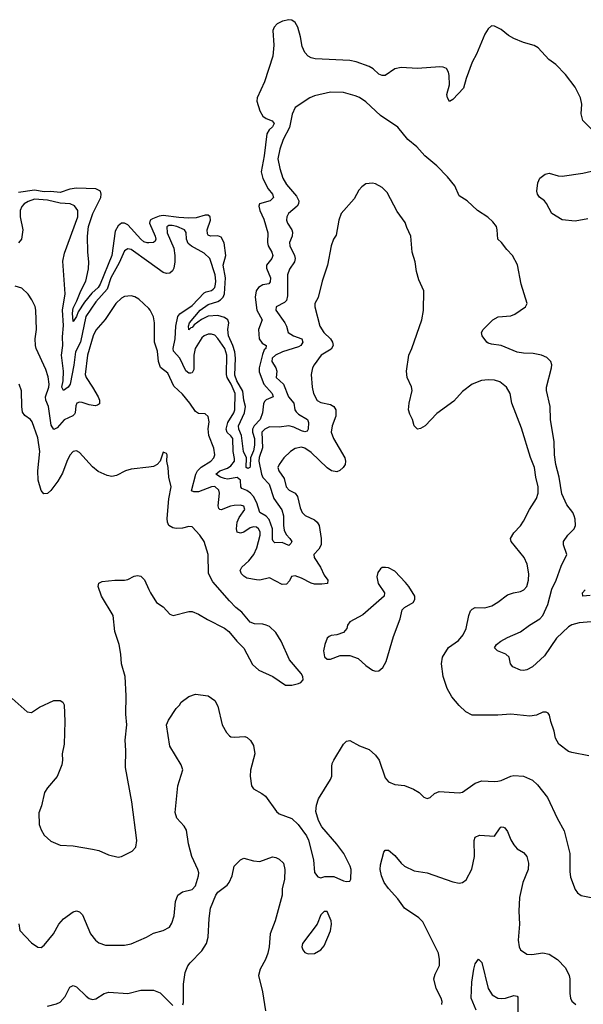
# Model space of a CAD drawing. Header units: inches. Extents: x 2134017 to 2292458, y 756222 to 916513.
# Tile 371 of 387: x 2269197 to 2272701, y 871792 to 877916. Entities that reach past the tile are written whole.
import ezdxf

# ---------------------------------------------------------------- set-up
doc = ezdxf.new("R2010")
doc.units = ezdxf.units.IN
doc.header["$MEASUREMENT"] = 0
doc.layers.add('C2867', color=7, linetype='Continuous')
doc.layers.add('C2877', color=7, linetype='Continuous')

msp = doc.modelspace()

# ---------------------------------------------------------------- linework, layer by layer
at = {"layer": 'C2867', "color": 5}
for points, elevation in [([(2270000, 876528.3), (2269990, 876528), (2269970, 876534.7), (2269950, 876550.4), (2269870, 876639.4), (2269850, 876650.8), (2269829.4, 876650), (2269810, 876634.5), (2269790, 876600.3), (2269769.8, 876450), (2269697.6, 876270), (2269685.4, 876250), (2269645.9, 876214.1), (2269600.5, 876159.5), (2269560.5, 876099.5), (2269550, 876069.6), (2269530, 876038.4), (2269526.2, 876090), (2269530, 876121.7), (2269553.3, 876166.7), (2269577.1, 876230), (2269608.9, 876290), (2269625.6, 876365.6), (2269627.5, 876410), (2269620.4, 876470), (2269619.3, 876570), (2269625.3, 876630), (2269652.6, 876710), (2269701.4, 876810), (2269704.5, 876830), (2269699.2, 876850), (2269670, 876863.3), (2269550, 876867.2), (2269510, 876862.9), (2269450, 876840.6), (2269390, 876847), (2269350, 876846.2), (2269290, 876855.1), (2269190, 876840.6)], 220), ([(2270000, 876408.2), (2269890, 876486), (2269870, 876490.8), (2269850, 876479.2), (2269815.6, 876404.4), (2269764.2, 876310), (2269740.3, 876239.7), (2269670, 876160.4), (2269608, 876070), (2269575, 875910), (2269544.2, 875850), (2269533.6, 875766.4), (2269510.8, 875649.2), (2269498, 875630), (2269469.1, 875609.1), (2269459.9, 875630), (2269467.6, 875670), (2269469.6, 875730), (2269458.3, 875830), (2269465.4, 875890), (2269462.6, 875942.6), (2269470, 876014), (2269463.1, 876110), (2269481, 876210), (2269465.9, 876414.1), (2269475.2, 876464.8), (2269558, 876690), (2269559.8, 876730), (2269539.1, 876759.1), (2269510.8, 876770.8), (2269450, 876774.2), (2269370, 876793), (2269290, 876798.8), (2269250, 876785.8), (2269225.2, 876770), (2269210, 876754.2), (2269200.1, 876730), (2269200.4, 876690), (2269216.6, 876610), (2269209.3, 876550.7), (2269190, 876527.4)], 240), ([(2270000, 876119), (2269937.8, 876177.8), (2269912.3, 876192.3), (2269890, 876198.7), (2269850, 876194.7), (2269830, 876183), (2269796, 876150), (2269728, 876052), (2269670, 875985.4), (2269653.7, 875950), (2269618.1, 875830), (2269603.7, 875710), (2269610.2, 875690), (2269650.8, 875630.8), (2269685.2, 875570), (2269692.9, 875550), (2269692.8, 875527.2), (2269682, 875518), (2269665.9, 875514.1), (2269630, 875519.4), (2269585.4, 875534.6), (2269570, 875536.1), (2269553.4, 875530), (2269546.8, 875513.2), (2269542.8, 875470), (2269537.6, 875462.4), (2269527.4, 875452.6), (2269473, 875427), (2269430, 875376.4), (2269410, 875366.9), (2269394.1, 875394.1), (2269376.6, 875510), (2269359.2, 875550), (2269357.2, 875570), (2269379, 875630), (2269381.4, 875650), (2269375.4, 875695.4), (2269360.4, 875740.4), (2269300.3, 875870), (2269294.8, 875890), (2269294, 875930), (2269301.8, 875990), (2269297.7, 876110), (2269292.7, 876132.7), (2269273.6, 876173.6), (2269249.8, 876209.8), (2269210, 876246), (2269170, 876258.4)], 260), ([(2270000, 875133.7), (2269890, 875120.7), (2269856, 875110), (2269799.5, 875080.5), (2269770, 875075.6), (2269741.1, 875081.1), (2269685.3, 875105.3), (2269650, 875134.5), (2269570, 875222.9), (2269550, 875234), (2269530, 875229.5), (2269510, 875207), (2269490, 875167), (2269464.5, 875095.5), (2269434.1, 875045.9), (2269390, 874988.5), (2269370, 874969.7), (2269346.8, 874966.8), (2269330, 874986.6), (2269312.3, 875052.3), (2269310.5, 875110), (2269322.6, 875230), (2269310, 875314.5), (2269275.7, 875415.7), (2269264.2, 875430), (2269230, 875454.7), (2269215.7, 875475.7), (2269210.8, 875510), (2269208.5, 875608.5), (2269194, 875650)], 280), ([(2269150, 873693.1), (2269244.9, 873610), (2269270, 873607.2), (2269320.9, 873639.1), (2269410, 873681.5), (2269450, 873682), (2269466, 873670), (2269473.9, 873653.9), (2269478.9, 873550), (2269474.9, 873410), (2269462.3, 873350), (2269463.6, 873310), (2269458.5, 873281.5), (2269430, 873209.2), (2269370, 873138), (2269351.5, 873108.5), (2269333.9, 873026.1), (2269317, 872983), (2269319.5, 872910), (2269330, 872876), (2269350, 872844), (2269390, 872807.3), (2269450, 872780.7), (2269530, 872777.1), (2269650, 872757.1), (2269690, 872747.7), (2269750, 872720.7), (2269810, 872706.8), (2269830, 872711), (2269896, 872744), (2269919, 872770), (2269926, 872810), (2269894, 873050), (2269855.5, 873264.5), (2269858, 873370), (2269854, 873434), (2269862.9, 873530), (2269856.6, 873596.6), (2269859.7, 873710), (2269852.6, 873830), (2269829.7, 873910), (2269826, 873970), (2269815.3, 874030), (2269789.8, 874110), (2269778.3, 874210), (2269706.3, 874330), (2269685.1, 874390), (2269690, 874410.7), (2269710, 874420.7), (2269789.6, 874430.4), (2269850, 874430.4), (2269870, 874434.9), (2269910, 874455.3), (2269930, 874458), (2269950, 874454.6), (2269972.5, 874432.5), (2270000, 874372.6)], 280), ([(2269192.4, 872292.4), (2269199.1, 872250), (2269270, 872174.8), (2269310, 872146.8), (2269330, 872144.7), (2269350, 872158.8), (2269407.3, 872230), (2269440.5, 872290), (2269470, 872323.8), (2269530, 872366), (2269550, 872373), (2269570, 872367.7), (2269588.7, 872348.7), (2269638, 872230), (2269668.7, 872190), (2269690, 872174), (2269730, 872159.5), (2269750, 872158.4), (2269850, 872158.4), (2269890, 872168.5), (2269985.2, 872210), (2270000, 872218.2)], 260), ([(2269370, 871779.4), (2269426.5, 871793.5), (2269450, 871804.9), (2269479.8, 871840.2), (2269510, 871897.3), (2269530, 871908), (2269550, 871899.3), (2269610, 871842.4), (2269630, 871828.4), (2269650, 871822.4), (2269670, 871826.4), (2269721.8, 871858.2), (2269752.4, 871867.6), (2269870, 871858.9), (2269950, 871880.3), (2270000, 871879.8)], 240)]:
    msp.add_lwpolyline(points, dxfattribs=dict(at, elevation=elevation))
at = {"layer": 'C2877', "color": 5}
for points, elevation in [([(2272756, 877230), (2272698.2, 877290), (2272688.7, 877330), (2272691.8, 877390), (2272684.5, 877430), (2272650, 877496.3), (2272590, 877575.4), (2272530, 877636.9), (2272487.9, 877668), (2272421.1, 877741.1), (2272395.3, 877755.3), (2272330, 877774), (2272270, 877798.2), (2272237.3, 877817.3), (2272190, 877854.5), (2272150, 877875.4), (2272130, 877876.9), (2272110, 877859.8), (2272090, 877825.6), (2272037.9, 877702.1), (2272010, 877651.1), (2271973.5, 877550), (2271957.2, 877490), (2271890, 877420.3), (2271870, 877407.3), (2271856.2, 877430), (2271853.9, 877450), (2271869, 877510), (2271868.2, 877568.2), (2271864.2, 877590), (2271850, 877612.9), (2271830, 877621), (2271810, 877622.1), (2271670, 877613.5), (2271570, 877619.3), (2271530, 877609.9), (2271470, 877568.8), (2271450, 877568.1), (2271430, 877577.5), (2271395.8, 877610), (2271370, 877625.7), (2271290, 877653.2), (2271250, 877661.8), (2271033.6, 877673.6), (2271010, 877678.7), (2270990, 877689.8), (2270970, 877711.6), (2270952.8, 877750), (2270943.5, 877810), (2270927, 877870), (2270910, 877898), (2270890, 877912.7), (2270870, 877916.1), (2270832.3, 877907.7), (2270798.7, 877890), (2270779.7, 877870), (2270770.2, 877849.8), (2270778.2, 877758.2), (2270772.2, 877690), (2270719.7, 877530), (2270673.7, 877430), (2270672.6, 877410), (2270691.2, 877350), (2270710, 877315.9), (2270730, 877300.6), (2270767, 877287), (2270779.8, 877270), (2270769.6, 877250), (2270749.3, 877230.7), (2270734, 877206), (2270718.1, 877070), (2270699.2, 876970), (2270708.5, 876928.5), (2270743, 876863), (2270770.1, 876830), (2270776.3, 876810), (2270754.6, 876790), (2270689.1, 876770.9), (2270684.7, 876755.3), (2270690.6, 876730), (2270715.1, 876675.1), (2270740.3, 876590), (2270737.5, 876530), (2270741.9, 876510), (2270765.8, 876470), (2270772.2, 876450), (2270764, 876430), (2270731.6, 876390), (2270731.9, 876370), (2270755.7, 876310), (2270754.9, 876285.1), (2270746.5, 876273.5), (2270710, 876266.1), (2270681.8, 876250), (2270667.2, 876230), (2270661.4, 876190), (2270671.8, 876110), (2270705.8, 876050), (2270681.8, 875990), (2270686.2, 875930), (2270704.1, 875904.1), (2270730.2, 875890), (2270727, 875870), (2270718.3, 875861.7), (2270706.1, 875833.9), (2270686.6, 875750), (2270685.8, 875725.7), (2270715.6, 875650), (2270766.3, 875590), (2270772.6, 875570), (2270730, 875552.5), (2270719.8, 875540.2), (2270713, 875527), (2270707, 875470), (2270691.9, 875430), (2270655.1, 875390), (2270644.8, 875370), (2270644.4, 875350), (2270657, 875310), (2270657.6, 875270), (2270650, 875234), (2270633.2, 875190), (2270630, 875138), (2270627.3, 875130), (2270616.1, 875123.9), (2270606.3, 875130), (2270607.3, 875190), (2270588.7, 875230), (2270577, 875330), (2270560.4, 875370), (2270557.9, 875390), (2270594.8, 875470), (2270601.2, 875510), (2270590.8, 875550), (2270584.5, 875604.5), (2270546.6, 875670), (2270535.2, 875704.8), (2270538.7, 875810), (2270535.6, 875850), (2270523.4, 875890), (2270495.3, 875950), (2270492, 875990), (2270497.6, 876030), (2270491.1, 876050), (2270470, 876064.2), (2270430, 876076.4), (2270368.5, 876071.5), (2270327.9, 876052.1), (2270282.9, 876017.1), (2270270, 876001.1), (2270260.9, 875999.1), (2270250, 875986), (2270248.3, 875990), (2270247.1, 876010), (2270253.8, 876030), (2270320.1, 876110), (2270370, 876145.5), (2270430, 876164), (2270446.6, 876173.4), (2270461.9, 876190), (2270469.7, 876210.3), (2270476.1, 876310), (2270463, 876390), (2270478, 876450), (2270469, 876529), (2270450, 876564.3), (2270430, 876572.4), (2270382.9, 876570), (2270370, 876575.3), (2270364.2, 876584.2), (2270362.4, 876610), (2270383.8, 876670), (2270381.8, 876690), (2270370, 876699.4), (2270350, 876699.4), (2270295.6, 876684.4), (2270250, 876682), (2270185.8, 876685.8), (2270090, 876699.1), (2270065.2, 876694.8), (2270022.9, 876677.1), (2270009.5, 876670), (2270003.6, 876650), (2270040.3, 876570), (2270043.9, 876550), (2270040.7, 876539.3), (2270030, 876529.2), (2270000, 876528.3)], 220), ([(2272750, 874169.8), (2272674.9, 874165.1), (2272630, 874151.6), (2272610, 874138.9), (2272535.5, 874070), (2272460.5, 873959.5), (2272385.3, 873890), (2272350, 873872.8), (2272330, 873868.7), (2272310, 873869.8), (2272263.7, 873890), (2272249.4, 873910), (2272240.9, 873950), (2272219.3, 873970), (2272169, 873990), (2272150, 874009), (2272162.4, 874030), (2272188, 874050), (2272230, 874073.5), (2272311.8, 874108.2), (2272366.9, 874150), (2272430.8, 874189.2), (2272450.8, 874209.2), (2272481.8, 874278.2), (2272506, 874374), (2272533.6, 874430), (2272563.3, 874516.7), (2272599.7, 874590), (2272577.4, 874650), (2272578.9, 874670), (2272604.7, 874710), (2272645.1, 874750), (2272653.6, 874770), (2272651.2, 874808.8), (2272645, 874830), (2272635.9, 874850), (2272598.6, 874898.6), (2272567.7, 874967.7), (2272551.3, 875070), (2272531.1, 875148.9), (2272522.5, 875210), (2272519.9, 875290), (2272497.3, 875430), (2272494.5, 875510), (2272472.4, 875610), (2272473.3, 875630), (2272504.7, 875750), (2272505.4, 875770), (2272498.9, 875790), (2272475.5, 875815.5), (2272441.2, 875830), (2272390, 875840.7), (2272330, 875842), (2272290, 875848.1), (2272190, 875888.7), (2272130, 875896.9), (2272110, 875904.2), (2272100.9, 875910), (2272072.7, 875950), (2272069.5, 875970), (2272078, 875990), (2272139, 876050), (2272172.1, 876067.9), (2272250, 876074.4), (2272276.6, 876083.4), (2272342.7, 876130), (2272352.3, 876150), (2272314.5, 876270), (2272291.7, 876391.7), (2272261.2, 876450), (2272225.8, 876485.8), (2272193.2, 876530), (2272169.4, 876550), (2272166.6, 876610), (2272160.9, 876630), (2272139.3, 876659.3), (2272107.7, 876687.7), (2272042.7, 876730), (2271979.3, 876790), (2271930, 876819.5), (2271902.7, 876882.7), (2271858, 876938), (2271790, 877006.3), (2271716.2, 877070), (2271665.7, 877125.7), (2271609.6, 877170), (2271548.3, 877248.3), (2271440, 877320), (2271350, 877404.7), (2271310, 877431.3), (2271283.5, 877443.5), (2271210, 877463.5), (2271130, 877465.7), (2271030, 877443.5), (2271002, 877430), (2270910, 877369), (2270891.9, 877328.1), (2270875.1, 877244.9), (2270836, 877170), (2270815.3, 877110), (2270803.1, 877050), (2270814.9, 876990), (2270833.4, 876930), (2270856.9, 876890), (2270919.2, 876819.2), (2270933.1, 876790), (2270931.8, 876770), (2270923.5, 876756.5), (2270867.8, 876710), (2270857.3, 876690), (2270855.5, 876670), (2270861.6, 876650), (2270889.4, 876610), (2270893.5, 876593.5), (2270890.9, 876570), (2270874.2, 876530), (2270877.6, 876510), (2270906.3, 876450), (2270910.8, 876430), (2270905.5, 876410), (2270875.1, 876364.9), (2270863, 876330), (2270862.4, 876197.6), (2270856.6, 876170), (2270843.7, 876156.3), (2270792, 876130), (2270790.2, 876110), (2270846.3, 876030), (2270856.3, 876010), (2270865.7, 875970), (2270899.6, 875950), (2270950.5, 875930.5), (2270958.4, 875910), (2270944.8, 875890), (2270930, 875880.9), (2270831.5, 875850), (2270788.5, 875830), (2270767.1, 875810), (2270765.5, 875790), (2270790.8, 875750), (2270795.8, 875730), (2270792, 875690), (2270838.2, 875650), (2270869.3, 875570), (2270901.2, 875530), (2270908.7, 875490), (2270916.1, 875476.1), (2270930, 875461.8), (2270987.2, 875430), (2270993.1, 875410), (2270990, 875369.2), (2270983.8, 875356.2), (2270970, 875352.5), (2270950, 875357.8), (2270902.1, 875382.1), (2270870, 875390.3), (2270810, 875380.9), (2270750, 875383.4), (2270721.6, 875370), (2270702.8, 875350), (2270707.7, 875252.3), (2270686.2, 875193.8), (2270684.2, 875170), (2270700.8, 875090), (2270710, 875068.4), (2270747.6, 875027.6), (2270777.1, 874937.1), (2270826.8, 874866.8), (2270838.4, 874830), (2270836.7, 874770), (2270840.7, 874740.7), (2270853.3, 874713.3), (2270876.8, 874690), (2270888.4, 874670), (2270882.6, 874657.4), (2270870, 874646), (2270830, 874663.4), (2270782.8, 874662.8), (2270772.6, 874672.6), (2270770, 874682.7), (2270769.3, 874750), (2270747.9, 874807.9), (2270730, 874827.4), (2270689.9, 874850), (2270671.7, 874911.7), (2270650, 874949.9), (2270631.8, 874971.8), (2270610, 874986.6), (2270579.2, 874999.2), (2270572.1, 875010), (2270570, 875051.6), (2270550, 875067.9), (2270490, 875058), (2270470, 875061.9), (2270446.3, 875070), (2270416.1, 875090), (2270442.6, 875110), (2270490, 875127.1), (2270510, 875141.4), (2270532.2, 875170), (2270533.6, 875186.4), (2270525, 875230), (2270523.4, 875310), (2270510, 875328.5), (2270487.4, 875347.4), (2270481.3, 875370), (2270491.6, 875410), (2270528.8, 875470), (2270534.9, 875490), (2270537.7, 875590), (2270511.7, 875650), (2270486.7, 875690), (2270482.6, 875710), (2270485.2, 875830), (2270472, 875870), (2270430, 875932.6), (2270410, 875954), (2270390, 875960.4), (2270370, 875959.3), (2270344.6, 875950), (2270330, 875937.3), (2270288, 875870), (2270279.2, 875830), (2270279.5, 875740.5), (2270270, 875718.5), (2270262, 875718), (2270250, 875718.3), (2270230, 875730.9), (2270192.5, 875810), (2270154.3, 875854.3), (2270150.8, 875870), (2270165, 875930), (2270167.5, 876010), (2270179.6, 876070), (2270193.6, 876086.4), (2270270, 876138.7), (2270343.7, 876216.3), (2270356.2, 876223.8), (2270390, 876231.7), (2270400.7, 876239.3), (2270410.6, 876249.4), (2270415.7, 876270), (2270417.5, 876290), (2270411.7, 876330), (2270379.8, 876430), (2270343.7, 876463.7), (2270266.6, 876506.6), (2270244.2, 876524.2), (2270234.2, 876550), (2270231.6, 876591.6), (2270222.4, 876610), (2270175.1, 876630), (2270145, 876635), (2270124.3, 876635.7), (2270112.7, 876627.3), (2270114.2, 876590), (2270155.3, 876495.3), (2270161.3, 876450), (2270161.7, 876410), (2270155.1, 876370), (2270146.7, 876353.3), (2270130, 876338.9), (2270110, 876336.8), (2270090, 876344.6), (2270000, 876408.2)], 240), ([(2272730, 876677), (2272650, 876662.2), (2272570, 876671), (2272506.6, 876710), (2272473.5, 876773.5), (2272459.5, 876790), (2272430, 876811.3), (2272417.6, 876830), (2272412.2, 876850), (2272419.3, 876900.7), (2272431.6, 876930), (2272464.2, 876955.8), (2272490, 876961.3), (2272544.3, 876944.3), (2272570, 876942.2), (2272699.4, 876960.6), (2272825.2, 876990)], 220), ([(2272736.3, 873336.3), (2272630, 873357.4), (2272610, 873365.1), (2272549.4, 873410), (2272527.7, 873447.7), (2272520.7, 873490), (2272499.5, 873550), (2272492.3, 873590), (2272482, 873602), (2272470, 873609), (2272450, 873609), (2272410.6, 873589.4), (2272370, 873584.5), (2272250, 873596.8), (2272169.7, 873589.7), (2272010, 873589.7), (2271970.7, 873610.7), (2271929.8, 873649.8), (2271884.6, 873704.6), (2271855.7, 873755.7), (2271829.9, 873830), (2271819.8, 873910), (2271825.7, 873950), (2271863.5, 874010), (2271925, 874055), (2271955.3, 874090), (2271974, 874130), (2271990, 874210.8), (2272001, 874239), (2272010, 874250.3), (2272030, 874259.6), (2272090, 874258), (2272133.2, 874270), (2272170, 874292.4), (2272230, 874339.5), (2272268.3, 874351.7), (2272310, 874358.4), (2272332.3, 874370), (2272349.5, 874390), (2272360.5, 874430), (2272362, 874470), (2272353, 874530), (2272334.7, 874570), (2272253.3, 874670), (2272249.7, 874690), (2272270, 874724), (2272310, 874767.3), (2272330, 874796.3), (2272366.6, 874870), (2272410, 874937.3), (2272420.5, 874970), (2272420.5, 875010), (2272406, 875070), (2272398, 875130), (2272373.5, 875193.5), (2272316.3, 875376.3), (2272257.2, 875530), (2272246, 875590), (2272223.7, 875630), (2272183, 875663), (2272150, 875673.6), (2272110, 875675.1), (2272068.8, 875671.2), (2272011, 875650), (2271950, 875603.7), (2271897.2, 875542.8), (2271790, 875466), (2271718, 875390), (2271690, 875374), (2271670, 875369.2), (2271649.5, 875389.5), (2271639.3, 875430), (2271622, 875462), (2271615.6, 875490), (2271618.4, 875530), (2271637, 875610), (2271633.4, 875633.4), (2271605.6, 875690), (2271601.6, 875730), (2271617.6, 875830), (2271636.3, 875870), (2271697.6, 876050), (2271707.2, 876107.2), (2271709.2, 876230), (2271678.9, 876298.9), (2271663.7, 876350), (2271655.1, 876410), (2271638, 876470), (2271629.2, 876569.2), (2271603.3, 876623.3), (2271593.8, 876653.8), (2271543.6, 876723.6), (2271481.2, 876841.2), (2271451.5, 876871.5), (2271410, 876895.1), (2271390, 876899.3), (2271350, 876895.1), (2271323.9, 876876.1), (2271305.1, 876854.9), (2271277.7, 876802.3), (2271197.1, 876710), (2271182.4, 876670), (2271164.4, 876575.6), (2271148.8, 876551.2), (2271134.4, 876510), (2271111.8, 876390), (2271077, 876290), (2271052.4, 876187.6), (2271032.7, 876150), (2271032.7, 876130), (2271062.9, 876010), (2271088.1, 875970), (2271130.1, 875930.1), (2271141.6, 875910), (2271145.4, 875890), (2271133, 875867), (2271071.8, 875830), (2271028.7, 875770), (2271018.7, 875750), (2271010.4, 875710), (2271014.9, 875630), (2271024.9, 875590), (2271046.8, 875546.8), (2271070, 875535.2), (2271130, 875522.7), (2271149.5, 875509.5), (2271162.2, 875490), (2271162.5, 875450), (2271139.3, 875390), (2271133.2, 875350), (2271147.8, 875310), (2271218.2, 875190), (2271223.8, 875170), (2271221.2, 875150), (2271209.1, 875130), (2271188.7, 875111.3), (2271170, 875104.5), (2271135.6, 875110), (2271110, 875128.9), (2271010, 875224.4), (2270970, 875251.6), (2270950, 875257.6), (2270910.2, 875249.8), (2270881.6, 875230), (2270840.5, 875190), (2270810.6, 875150), (2270803, 875130), (2270808, 875110), (2270842.3, 875062.3), (2270854.6, 875010), (2270872.7, 874990), (2270910.1, 874970.1), (2270925.6, 874950), (2270940.6, 874880.6), (2270953.7, 874850), (2270971.3, 874831.3), (2271030, 874805.2), (2271047.4, 874790), (2271058.5, 874770), (2271072.2, 874690), (2271071.4, 874650), (2271057.5, 874622.5), (2271026.7, 874590), (2271028.7, 874571.3), (2271068.1, 874510), (2271090, 874460.7), (2271114, 874430), (2271111, 874410), (2271075.3, 874404.7), (2271030, 874405.7), (2271010, 874411), (2270950, 874442.7), (2270910, 874457.4), (2270888, 874452), (2270875.1, 874424.9), (2270855.4, 874404.6), (2270830, 874403.1), (2270750, 874445), (2270690, 874430.7), (2270670, 874431.4), (2270610, 874441.4), (2270590, 874454), (2270576.2, 874470), (2270567.8, 874490), (2270577.6, 874510), (2270622.6, 874550), (2270653.5, 874590), (2270671, 874630), (2270693.2, 874710), (2270693.3, 874730), (2270683.1, 874750), (2270670, 874758.9), (2270650, 874761.8), (2270630, 874754.9), (2270590, 874727.6), (2270570, 874722.2), (2270549.4, 874729.4), (2270545.3, 874750), (2270549.9, 874790.1), (2270561.4, 874818.6), (2270597, 874870), (2270590.9, 874890), (2270570, 874896.5), (2270530, 874894.9), (2270509, 874891), (2270450, 874867.7), (2270442, 874870), (2270435, 874875.1), (2270431.3, 874891.3), (2270440.2, 874970), (2270436.5, 874990), (2270410, 875011.6), (2270390, 875011.4), (2270310, 874979.7), (2270279.3, 874979.3), (2270266.5, 874986.5), (2270292.5, 875090), (2270302.9, 875110), (2270326.7, 875133.3), (2270384.8, 875170), (2270405, 875190), (2270411.5, 875210), (2270404.5, 875250), (2270373.2, 875330), (2270369.8, 875370.2), (2270374.7, 875414.8), (2270370, 875448.7), (2270350, 875464.5), (2270310, 875466.6), (2270290, 875478.9), (2270256.1, 875530), (2270210, 875586.9), (2270155.8, 875635.8), (2270118.3, 875718.3), (2270073.2, 875753.2), (2270059.9, 875790), (2270053.4, 875853.4), (2270036, 875910), (2270034.8, 876030), (2270028.7, 876068.7), (2270009.5, 876110), (2270000, 876119)], 260), ([(2270000, 874372.6), (2270010, 874350.8), (2270048, 874290), (2270090, 874264), (2270130, 874218.8), (2270150.9, 874210.9), (2270250, 874234.8), (2270270, 874234.8), (2270310, 874218.8), (2270364.4, 874184.4), (2270470.3, 874130.3), (2270497.3, 874110), (2270547.3, 874050), (2270590, 874007.3), (2270645.8, 873905.8), (2270684.9, 873870), (2270771.5, 873831.5), (2270850, 873777.1), (2270890, 873776.4), (2270930, 873787), (2270946, 873794), (2270959.5, 873810), (2270958, 873830), (2270946.6, 873850), (2270873.9, 873933.9), (2270824, 874050), (2270790, 874103.6), (2270750, 874140.7), (2270730, 874149.5), (2270710, 874155.6), (2270657.2, 874157.2), (2270630, 874169), (2270579.3, 874230), (2270540.4, 874260.4), (2270501, 874301), (2270398.7, 874418.7), (2270371.3, 874471.3), (2270369.6, 874590), (2270344.2, 874670), (2270318.4, 874710), (2270270, 874761.2), (2270250, 874764.5), (2270210, 874752.8), (2270170, 874751), (2270150, 874754.5), (2270124.7, 874770), (2270115.8, 874790), (2270113.5, 874813.5), (2270124.9, 874935.1), (2270139.7, 875010), (2270123.7, 875070), (2270120.9, 875130), (2270113.2, 875170), (2270114, 875210), (2270110, 875218), (2270090, 875226), (2270071.3, 875170), (2270051.3, 875150), (2270030, 875137.2), (2270000, 875133.7)], 280), ([(2272744.9, 874335.1), (2272698, 874330), (2272696, 874350), (2272712.3, 874370)], 220), ([(2270000, 872218.2), (2270030, 872234.9), (2270089.6, 872250.3), (2270127.8, 872272.2), (2270143, 872297), (2270158, 872342), (2270166, 872430), (2270181, 872470), (2270209.8, 872490.2), (2270270, 872506.7), (2270290, 872528.4), (2270309.8, 872590), (2270310.9, 872610), (2270305.7, 872630), (2270267.9, 872710), (2270247.6, 872790), (2270234.7, 872874.7), (2270219.8, 872899.8), (2270175, 872950), (2270164.2, 872984.2), (2270181, 873150), (2270211.5, 873250), (2270200.6, 873280.6), (2270130, 873398), (2270109.7, 873530), (2270122, 873558), (2270170, 873631.3), (2270190, 873651.3), (2270201.2, 873670), (2270250, 873705.5), (2270290, 873720.5), (2270370, 873710.3), (2270410, 873681.6), (2270430, 873646.8), (2270455.3, 873530), (2270483, 873483), (2270502.3, 873462.3), (2270510, 873456.3), (2270530, 873453), (2270596.7, 873456.7), (2270612.1, 873452.1), (2270633, 873433), (2270650, 873401), (2270660.3, 873350), (2270631.7, 873248.3), (2270630.3, 873210), (2270637.6, 873150), (2270651.7, 873131.7), (2270703.6, 873103.6), (2270726.3, 873086.3), (2270793.4, 872990), (2270810, 872977.1), (2270890, 872947), (2270929.2, 872909.2), (2270979.8, 872839.8), (2270993, 872813), (2271024, 872690), (2271030.6, 872610.6), (2271050, 872584.7), (2271070, 872578), (2271093.6, 872586.4), (2271150, 872586.8), (2271210, 872558.8), (2271230, 872554.8), (2271250, 872558), (2271256, 872570), (2271258, 872630), (2271252.3, 872650), (2271212.6, 872730), (2271170, 872787.6), (2271074.9, 872894.9), (2271055.2, 872935.2), (2271038.2, 872990), (2271042.8, 873030), (2271054.8, 873070), (2271129.7, 873190), (2271138, 873210), (2271138, 873270), (2271140.5, 873290), (2271149.6, 873310), (2271210, 873410.7), (2271230, 873427.7), (2271250, 873433), (2271310, 873399.5), (2271370, 873376.4), (2271410, 873340.4), (2271432, 873310), (2271470, 873200.7), (2271490, 873174.4), (2271530, 873158), (2271590, 873151.8), (2271646.8, 873130), (2271680.7, 873110), (2271710, 873081), (2271730, 873070.8), (2271750, 873078.8), (2271776.3, 873103.7), (2271805.4, 873114.6), (2271930, 873107.2), (2271950, 873112), (2272030, 873166.3), (2272070, 873182.3), (2272150, 873176.9), (2272170, 873179.6), (2272190, 873183.1), (2272250, 873210.3), (2272270, 873214.9), (2272330, 873210.3), (2272385.2, 873185.2), (2272416.1, 873156.1), (2272478.3, 873078.3), (2272538, 872950), (2272582, 872870), (2272617, 872730), (2272617.7, 872617.7), (2272622.3, 872582.3), (2272650, 872504.7), (2272665.2, 872485.2), (2272687.7, 872467.7), (2272750, 872456)], 260), ([(2271822, 871790), (2271824, 871810), (2271818, 871830), (2271786, 871890), (2271773, 871950), (2271780.1, 871979.9), (2271807, 872033), (2271808.3, 872070), (2271800.5, 872110), (2271703.7, 872303.7), (2271679.6, 872330), (2271589.7, 872390), (2271548.3, 872448.3), (2271490, 872511.2), (2271463.8, 872550), (2271446.8, 872590), (2271438.5, 872630), (2271440.9, 872659.1), (2271462, 872738), (2271470, 872751), (2271490, 872750.8), (2271530, 872717.3), (2271568.2, 872670), (2271590, 872650.4), (2271650, 872622), (2271730, 872608.9), (2271890, 872553.8), (2271930, 872545.7), (2271950, 872548.2), (2271973.4, 872566.6), (2272008.3, 872631.7), (2272024, 872710), (2272023.6, 872810), (2272029.6, 872830.4), (2272056.6, 872843.4), (2272150, 872837.3), (2272184.5, 872890), (2272190, 872894.9), (2272205.6, 872894.4), (2272214.4, 872890), (2272230, 872867.3), (2272250, 872814.8), (2272270, 872782.8), (2272290, 872758.8), (2272330, 872736.3), (2272342.3, 872722.3), (2272350.4, 872710), (2272361.7, 872670), (2272358.7, 872630), (2272325.3, 872550), (2272304.7, 872455.3), (2272300.2, 872370), (2272303.8, 872290), (2272295.9, 872190), (2272302, 872150), (2272310.4, 872130), (2272350, 872104), (2272381.6, 872101.6), (2272450, 872111.1), (2272490, 872103.8), (2272541.5, 872070), (2272590, 872018), (2272613.4, 871970), (2272618, 871950), (2272618.5, 871858.5), (2272622.8, 871830), (2272630, 871812), (2272654, 871790)], 240), ([(2270212.3, 871787.7), (2270216.6, 871803.4), (2270216.6, 871916.6), (2270227.2, 871990), (2270243.4, 872030), (2270257.3, 872050), (2270330, 872124.1), (2270358.6, 872170), (2270369.9, 872210), (2270375.2, 872324.8), (2270384.5, 872390), (2270416.8, 872470), (2270430, 872488.9), (2270487.2, 872532.8), (2270500.7, 872550), (2270518.7, 872590), (2270529.8, 872650.2), (2270570, 872690.8), (2270590, 872700.7), (2270650, 872683.8), (2270690, 872679.1), (2270770, 872708), (2270790, 872705.5), (2270810, 872694.9), (2270837.1, 872670), (2270846.7, 872630), (2270844.7, 872570), (2270828.9, 872510), (2270828.9, 872470), (2270785, 872310), (2270755.2, 872230), (2270749.4, 872150), (2270740.5, 872110), (2270726, 872070), (2270693.2, 872010), (2270682.8, 871970), (2270707.9, 871870), (2270726, 871750)], 240), ([(2272035, 871755), (2272003.7, 871830), (2272008.6, 871930), (2272021.4, 872010), (2272030, 872044), (2272050, 872071.3), (2272071.5, 872051.5), (2272110.5, 871890), (2272134.8, 871850), (2272170, 871830.5), (2272190, 871828.4), (2272218, 871830), (2272270, 871845.5), (2272290, 871842.8), (2272295.1, 871835.1), (2272293.5, 871733.5)], 220), ([(2270000, 871879.8), (2270030, 871879.5), (2270070, 871862.4), (2270150, 871784)], 240)]:
    msp.add_lwpolyline(points, dxfattribs=dict(at, elevation=elevation))
for points, elevation in [([(2271471, 874509), (2271450, 874508.7), (2271439.8, 874500.2), (2271423.5, 874476.5), (2271417.3, 874450), (2271425.5, 874410), (2271464.9, 874350), (2271462.8, 874330), (2271330, 874213.6), (2271250.6, 874170), (2271236.3, 874150), (2271230.5, 874130), (2271210, 874104.5), (2271170, 874089.4), (2271133.7, 874086.3), (2271120.5, 874079.5), (2271110, 874068.7), (2271094.9, 874030), (2271086.7, 873990), (2271093.4, 873953.4), (2271110, 873938.8), (2271130, 873939.1), (2271190, 873962), (2271250, 873960.5), (2271302.4, 873942.4), (2271350, 873898.8), (2271390, 873870.8), (2271410, 873862.8), (2271430, 873866), (2271454.2, 873885.8), (2271475.3, 873924.7), (2271521.4, 874078.5), (2271563.7, 874190), (2271575.6, 874244.4), (2271590, 874259.1), (2271644, 874290), (2271653.2, 874310), (2271653.2, 874330), (2271616, 874390), (2271595.1, 874415.1), (2271530, 874486), (2271490, 874506)], 280), ([(2271110, 872368), (2271090, 872368), (2271070, 872348), (2271047.3, 872290), (2270956.3, 872170), (2270950.7, 872150), (2270957.3, 872130), (2270970, 872114.8), (2270990, 872104.9), (2271030, 872107.7), (2271069.2, 872130), (2271090, 872154.8), (2271129.2, 872249.2), (2271136.2, 872290), (2271134.5, 872310)], 260)]:
    msp.add_lwpolyline(points, close=True, dxfattribs=dict(at, elevation=elevation))

doc.saveas('drawing.dxf')
